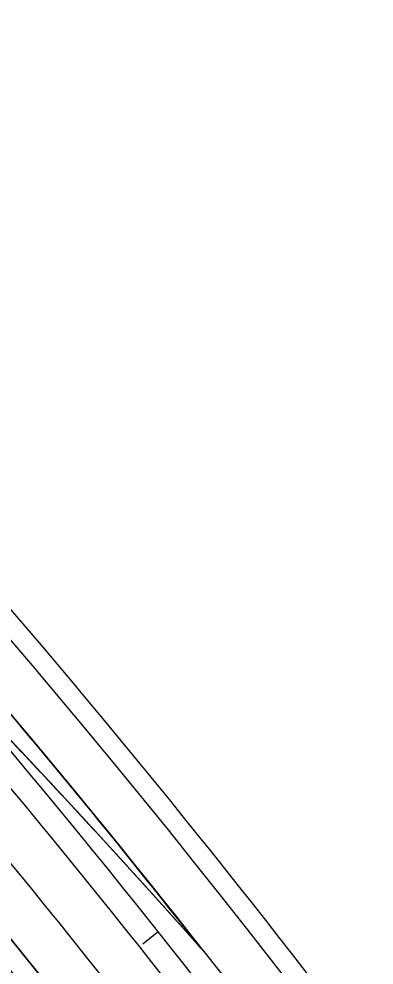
# Model space of a CAD drawing. Extents: x 472216 to 481979, y 489069 to 507339.
# Drawn here: x 475414.3 to 475503.5, y 502695.3 to 502933.2 of the extents above; entities that cross this region are included whole.
import ezdxf

# ---------------------------------------------------------------- set-up
doc = ezdxf.new("R2010")
doc.units = 0
for name, color, linetype in [('Prop Drainage Structure Pipe RCP 15in Class III Label', 7, 'Continuous'), ('Prop Drainage Structure Pipe RCP 24in Class III Label', 7, 'Continuous'), ('Prop Erosion Embankment Toe Protection CELL', 7, 'Continuous'), ('Prop Erosion Embankment Toe Protection Label', 7, 'Continuous'), ('Sheet North Arrow Point CELL', 7, 'Continuous'), ('Sheet PE Seal Cell', 7, 'Continuous')]:
    doc.layers.add(name, color=color, linetype=linetype)

msp = doc.modelspace()

# ---------------------------------------------------------------- linework, layer by layer
at = {"layer": 'Prop Drainage Structure Pipe RCP 15in Class III Label'}
for centre, radius, start in [((473622.86, 501256.8), 2336, 38.14334), ((473624.13, 501255.38), 2336, 25.1104), ((473624.13, 501255.38), 2324, 25.1104)]:
    msp.add_arc(centre, radius, start, 43.06144, dxfattribs=at)
for points in [[(475416.22, 502747.57), (475415.6, 502748.23), (475414.98, 502748.89), (475414.36, 502749.54), (475413.74, 502750.2), (475413.12, 502750.86), (475412.5, 502751.52), (475411.88, 502752.17), (475411.26, 502752.83), (475410.64, 502753.49), (475410.02, 502754.14), (475409.4, 502754.8), (475408.78, 502755.45), (475408.15, 502756.11), (475407.53, 502756.76), (475406.91, 502757.42), (475406.29, 502758.07), (475405.67, 502758.73), (475405.04, 502759.38), (475404.42, 502760.03), (475403.8, 502760.69), (475403.17, 502761.34), (475402.55, 502761.99), (475401.93, 502762.64), (475401.3, 502763.3), (475400.68, 502763.95), (475400.05, 502764.6), (475399.43, 502765.25), (475398.8, 502765.9), (475398.18, 502766.55), (475397.55, 502767.21), (475396.93, 502767.86), (475396.3, 502768.51), (475395.67, 502769.16), (475395.05, 502769.81), (475394.42, 502770.46), (475393.79, 502771.1), (475393.17, 502771.75), (475392.54, 502772.4), (475391.91, 502773.05), (475391.28, 502773.7), (475390.66, 502774.35), (475390.03, 502774.99), (475389.4, 502775.64), (475388.77, 502776.29), (475388.14, 502776.94), (475387.51, 502777.58), (475386.88, 502778.23), (475386.25, 502778.87), (475385.62, 502779.52), (475384.99, 502780.17), (475384.36, 502780.81), (475383.73, 502781.46), (475383.1, 502782.1), (475382.47, 502782.75), (475381.84, 502783.39), (475381.2, 502784.03), (475380.57, 502784.68), (475379.94, 502785.32), (475379.31, 502785.97), (475378.67, 502786.61), (475378.04, 502787.25), (475377.41, 502787.89), (475376.78, 502788.54), (475376.14, 502789.18), (475375.51, 502789.82), (475374.87, 502790.46), (475374.24, 502791.1), (475373.6, 502791.74), (475372.97, 502792.38), (475372.34, 502793.02), (475371.7, 502793.66), (475371.06, 502794.3), (475370.43, 502794.94), (475369.79, 502795.58)], [(475461.32, 502698.16), (475460.72, 502698.84), (475460.12, 502699.52), (475459.51, 502700.19), (475458.91, 502700.87), (475458.31, 502701.54), (475457.71, 502702.22), (475457.11, 502702.89), (475456.51, 502703.57), (475455.9, 502704.24), (475455.3, 502704.92), (475454.7, 502705.59), (475454.09, 502706.27), (475453.49, 502706.94), (475452.89, 502707.62), (475452.28, 502708.29), (475451.68, 502708.96), (475451.07, 502709.63), (475450.47, 502710.31), (475449.86, 502710.98), (475449.26, 502711.65), (475448.65, 502712.32), (475448.05, 502712.99), (475447.44, 502713.67), (475446.84, 502714.34), (475446.23, 502715.01), (475445.62, 502715.68), (475445.02, 502716.35), (475444.41, 502717.02), (475443.8, 502717.69), (475443.19, 502718.36), (475442.59, 502719.03), (475441.98, 502719.7), (475441.37, 502720.37), (475440.76, 502721.03), (475440.15, 502721.7), (475439.54, 502722.37), (475438.93, 502723.04), (475438.32, 502723.71), (475437.71, 502724.37), (475437.1, 502725.04), (475436.49, 502725.71), (475435.88, 502726.37), (475435.27, 502727.04), (475434.66, 502727.71), (475434.05, 502728.37), (475433.44, 502729.04), (475432.83, 502729.7), (475432.21, 502730.37), (475431.6, 502731.03), (475430.99, 502731.7), (475430.38, 502732.36), (475429.76, 502733.03), (475429.15, 502733.69), (475428.54, 502734.35), (475427.92, 502735.02), (475427.31, 502735.68), (475426.69, 502736.34), (475426.08, 502737.01), (475425.47, 502737.67), (475424.85, 502738.33), (475424.24, 502738.99), (475423.62, 502739.65), (475423, 502740.31), (475422.39, 502740.97), (475421.77, 502741.64), (475421.16, 502742.3), (475420.54, 502742.96), (475419.92, 502743.62), (475419.3, 502744.28), (475418.69, 502744.94), (475418.07, 502745.59), (475417.45, 502746.25), (475416.83, 502746.91), (475416.22, 502747.57)]]:
    msp.add_spline(points, degree=3, dxfattribs=at)
for points in [[(475399.63, 502765.15), (475399.77, 502765), (475399.9, 502764.86), (475400.04, 502764.72), (475400.25, 502764.5), (475400.45, 502764.29), (475400.66, 502764.07), (475400.87, 502763.85), (475401.08, 502763.63), (475401.29, 502763.42), (475401.49, 502763.2), (475401.7, 502762.98), (475401.91, 502762.76), (475402.12, 502762.55), (475402.33, 502762.33), (475402.53, 502762.11), (475402.74, 502761.89), (475402.95, 502761.67), (475403.16, 502761.46), (475403.36, 502761.24), (475403.57, 502761.02), (475403.78, 502760.8), (475403.99, 502760.59), (475404.19, 502760.37), (475404.4, 502760.15), (475404.61, 502759.93), (475404.82, 502759.71), (475405.02, 502759.5), (475405.23, 502759.28), (475405.44, 502759.06), (475405.65, 502758.84), (475405.85, 502758.62), (475406.06, 502758.4), (475406.27, 502758.19), (475406.48, 502757.97), (475406.68, 502757.75), (475406.89, 502757.53), (475407.1, 502757.31), (475407.3, 502757.09), (475407.51, 502756.88), (475407.72, 502756.66), (475407.93, 502756.44), (475408.13, 502756.22), (475408.34, 502756), (475408.55, 502755.78), (475408.75, 502755.57), (475408.96, 502755.35), (475409.17, 502755.13), (475409.37, 502754.91), (475409.58, 502754.69), (475409.79, 502754.47), (475410, 502754.25), (475410.2, 502754.03), (475410.41, 502753.82), (475410.62, 502753.6), (475410.82, 502753.38), (475411.03, 502753.16), (475411.24, 502752.94), (475411.44, 502752.72), (475411.65, 502752.5), (475411.86, 502752.28), (475412.06, 502752.06), (475412.27, 502751.85), (475412.48, 502751.63), (475412.68, 502751.41), (475412.89, 502751.19), (475413.09, 502750.97), (475413.3, 502750.75), (475413.51, 502750.53), (475413.71, 502750.31), (475413.92, 502750.09), (475414.13, 502749.87), (475414.33, 502749.65), (475414.54, 502749.43), (475414.75, 502749.21), (475414.95, 502748.99)], [(475414.95, 502748.99), (475415.16, 502748.78), (475415.36, 502748.56), (475415.57, 502748.34), (475415.78, 502748.12), (475415.98, 502747.9), (475416.19, 502747.68), (475416.39, 502747.46), (475416.6, 502747.24), (475416.81, 502747.02), (475417.01, 502746.8), (475417.22, 502746.58), (475417.42, 502746.36), (475417.63, 502746.14), (475417.83, 502745.92), (475418.04, 502745.7), (475418.25, 502745.48), (475418.45, 502745.26), (475418.66, 502745.04), (475418.86, 502744.82), (475419.07, 502744.6), (475419.27, 502744.38), (475419.48, 502744.16), (475419.69, 502743.94), (475419.89, 502743.72), (475420.1, 502743.5), (475420.3, 502743.28), (475420.51, 502743.06), (475420.71, 502742.84), (475420.92, 502742.62), (475421.12, 502742.4), (475421.33, 502742.18), (475421.53, 502741.96), (475421.74, 502741.74), (475421.95, 502741.52), (475422.15, 502741.3), (475422.36, 502741.08), (475422.56, 502740.86), (475422.77, 502740.64), (475422.97, 502740.41), (475423.18, 502740.19), (475423.38, 502739.97), (475423.59, 502739.75), (475423.79, 502739.53), (475424, 502739.31), (475424.2, 502739.09), (475424.41, 502738.87), (475424.61, 502738.65), (475424.82, 502738.43), (475425.02, 502738.21), (475425.23, 502737.99), (475425.43, 502737.77), (475425.64, 502737.55), (475425.84, 502737.32), (475426.05, 502737.1), (475426.25, 502736.88), (475426.45, 502736.66), (475426.66, 502736.44), (475426.86, 502736.22), (475427.07, 502736), (475427.27, 502735.78), (475427.48, 502735.56), (475427.68, 502735.33), (475427.89, 502735.11), (475428.09, 502734.89), (475428.3, 502734.67), (475428.5, 502734.45), (475428.7, 502734.23), (475428.91, 502734.01), (475429.11, 502733.79), (475429.32, 502733.56), (475429.52, 502733.34), (475429.73, 502733.12), (475429.86, 502732.97), (475430, 502732.82), (475430.14, 502732.67)], [(475430.14, 502732.67), (475430.21, 502732.6), (475430.27, 502732.53), (475430.34, 502732.46), (475430.54, 502732.24), (475430.75, 502732.01), (475430.95, 502731.79), (475431.15, 502731.57), (475431.36, 502731.35), (475431.56, 502731.13), (475431.77, 502730.91), (475431.97, 502730.68), (475432.17, 502730.46), (475432.38, 502730.24), (475432.58, 502730.02), (475432.79, 502729.8), (475432.99, 502729.57), (475433.19, 502729.35), (475433.4, 502729.13), (475433.6, 502728.91), (475433.8, 502728.69), (475434.01, 502728.46), (475434.21, 502728.24), (475434.42, 502728.02), (475434.62, 502727.8), (475434.82, 502727.58), (475435.03, 502727.35), (475435.23, 502727.13), (475435.43, 502726.91), (475435.64, 502726.69), (475435.84, 502726.46), (475436.04, 502726.24), (475436.25, 502726.02), (475436.45, 502725.8), (475436.65, 502725.58), (475436.86, 502725.35), (475437.06, 502725.13), (475437.26, 502724.91), (475437.47, 502724.69), (475437.67, 502724.46), (475437.87, 502724.24), (475438.08, 502724.02), (475438.28, 502723.79), (475438.48, 502723.57), (475438.69, 502723.35), (475438.89, 502723.13), (475439.09, 502722.9), (475439.29, 502722.68), (475439.5, 502722.46), (475439.7, 502722.24), (475439.9, 502722.01), (475440.11, 502721.79), (475440.31, 502721.57), (475440.51, 502721.34), (475440.71, 502721.12), (475440.92, 502720.9), (475441.12, 502720.67), (475441.32, 502720.45), (475441.53, 502720.23), (475441.73, 502720.01), (475441.93, 502719.78), (475442.13, 502719.56), (475442.34, 502719.34), (475442.54, 502719.11), (475442.74, 502718.89), (475442.94, 502718.67), (475443.15, 502718.44), (475443.35, 502718.22), (475443.55, 502718), (475443.75, 502717.77), (475443.95, 502717.55), (475444.16, 502717.33), (475444.36, 502717.1), (475444.56, 502716.88), (475444.76, 502716.66), (475444.97, 502716.43), (475445.04, 502716.35), (475445.11, 502716.28), (475445.18, 502716.2)], [(475445.18, 502716.2), (475445.31, 502716.05), (475445.44, 502715.91), (475445.57, 502715.76), (475445.77, 502715.54), (475445.98, 502715.31), (475446.18, 502715.09), (475446.38, 502714.87), (475446.58, 502714.64), (475446.78, 502714.42), (475446.99, 502714.19), (475447.19, 502713.97), (475447.39, 502713.75), (475447.59, 502713.52), (475447.79, 502713.3), (475448, 502713.08), (475448.2, 502712.85), (475448.4, 502712.63), (475448.6, 502712.4), (475448.8, 502712.18), (475449, 502711.96), (475449.21, 502711.73), (475449.41, 502711.51), (475449.61, 502711.28), (475449.81, 502711.06), (475450.01, 502710.83), (475450.21, 502710.61), (475450.42, 502710.39), (475450.62, 502710.16), (475450.82, 502709.94), (475451.02, 502709.71), (475451.22, 502709.49), (475451.42, 502709.26), (475451.62, 502709.04), (475451.82, 502708.81), (475452.03, 502708.59), (475452.23, 502708.37), (475452.43, 502708.14), (475452.63, 502707.92), (475452.83, 502707.69), (475453.03, 502707.47), (475453.23, 502707.24), (475453.43, 502707.02), (475453.63, 502706.79), (475453.84, 502706.57), (475454.04, 502706.34), (475454.24, 502706.12), (475454.44, 502705.89), (475454.64, 502705.67), (475454.84, 502705.44), (475455.04, 502705.22), (475455.24, 502704.99), (475455.44, 502704.77), (475455.64, 502704.54), (475455.84, 502704.32), (475456.04, 502704.09), (475456.25, 502703.87), (475456.45, 502703.64), (475456.65, 502703.42), (475456.85, 502703.19), (475457.05, 502702.97), (475457.25, 502702.74), (475457.45, 502702.52), (475457.65, 502702.29), (475457.85, 502702.07), (475458.05, 502701.84), (475458.25, 502701.62), (475458.45, 502701.39), (475458.65, 502701.16), (475458.85, 502700.94), (475459.05, 502700.71), (475459.25, 502700.49), (475459.45, 502700.26), (475459.65, 502700.04), (475459.85, 502699.81), (475460.05, 502699.59)]]:
    msp.add_open_spline(points, degree=3, dxfattribs=at)
at = {"layer": 'Prop Drainage Structure Pipe RCP 24in Class III Label'}
for radius, start, end in [(2348, 26.36139, 43.06144), (2300, 33.44784, 43.06537), (2300, 33.44784, 43.06144)]:
    msp.add_arc((473624.13, 501255.38), radius, start, end, dxfattribs=at)
at = {"layer": 'Prop Erosion Embankment Toe Protection CELL'}
for radius, start, end in [(2353, 25.8357, 43.06144), (2295, 33.45244, 43.06537)]:
    msp.add_arc((473624.13, 501255.38), radius, start, end, dxfattribs=at)
at = {"layer": 'Prop Erosion Embankment Toe Protection Label'}
msp.add_arc((473624.13, 501255.38), 2312, 25.1104, 43.06144, dxfattribs=at)
at = {"layer": 'Sheet North Arrow Point CELL'}
for centre, radius, start, end in [((474253.94, 501667.1), 1500, 26.80164, 58.77708), ((473624.13, 501255.38), 2330, 23.81642, 43.37358)]:
    msp.add_arc(centre, radius, start, end, dxfattribs=at)
at = {"layer": 'Sheet PE Seal Cell'}
msp.add_line((475449.34, 502703.66), (475445.42, 502700.55), dxfattribs=at)

doc.saveas('drawing.dxf')
